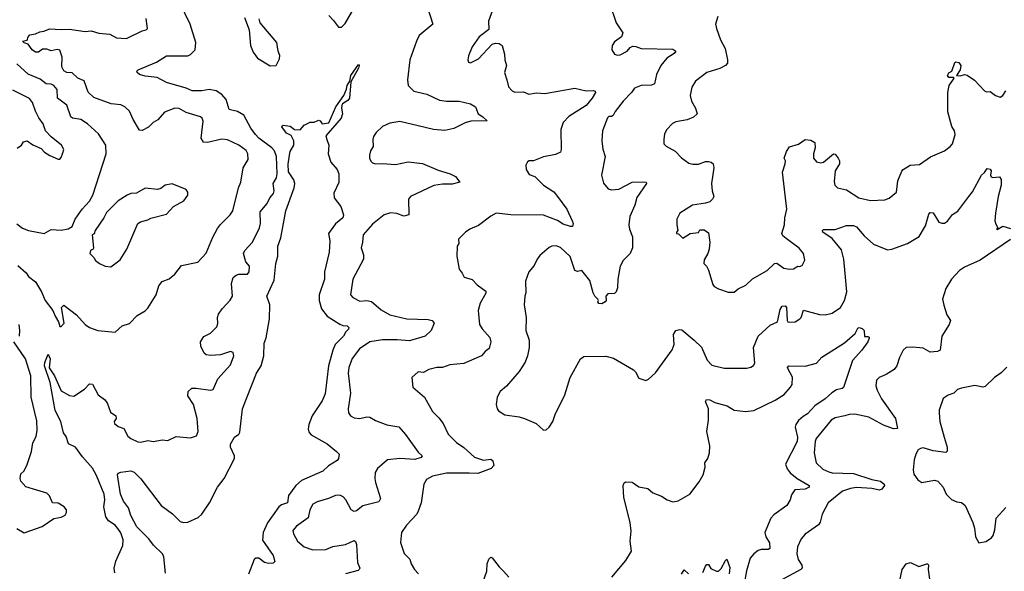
# Model space of a CAD drawing. Extents: x 1468344 to 1613994, y 525695 to 643861.
# Tile 377 of 427: x 1571494 to 1578415, y 631603 to 635476. Entities that reach past the tile are written whole.
import ezdxf

# ---------------------------------------------------------------- set-up
doc = ezdxf.new("R2010")
doc.units = 0

msp = doc.modelspace()

# ---------------------------------------------------------------- linework, layer by layer
at = {"layer": '0CON10XD'}
for points in [[(1573666, 635505), (1573700.9, 635470.9), (1573735, 635423.8), (1573755, 635423.8), (1573781.7, 635448.3), (1573911.5, 635675)], [(1572163.2, 631593.2), (1572156.9, 631625), (1572169.4, 631675), (1572220, 631785), (1572221.9, 631825), (1572203.9, 631873.9), (1572184.7, 631904.7), (1572165, 631926.7), (1572117.4, 631957.4), (1572100.6, 631985), (1572084.6, 632054.6), (1572093.5, 632105), (1572088.8, 632145), (1572035, 632275.7), (1572005, 632326.9), (1571936.1, 632406.1), (1571887.1, 632475), (1571837.9, 632497.9), (1571819.5, 632549.5), (1571801.3, 632575), (1571782.6, 632655), (1571742.3, 632732.3), (1571709, 632929), (1571667.7, 633045), (1571670.5, 633069.5), (1571695, 633128.8), (1571708.6, 633095), (1571701.8, 633031.8), (1571738.2, 632975), (1571785, 632870.6), (1571845, 632837.1), (1571875, 632832.5), (1571948.6, 632881.4), (1571985, 632920), (1572005, 632917.5), (1572045, 632842.9), (1572089.5, 632809.5), (1572110, 632785), (1572131.5, 632721.5), (1572168.6, 632695), (1572172, 632675), (1572158, 632655), (1572160.9, 632640.9), (1572185, 632620.8), (1572226.5, 632606.5), (1572255, 632552), (1572275.6, 632535.6), (1572325, 632513.1), (1572345, 632510.6), (1572395, 632522.2), (1572435, 632515.6), (1572494.5, 632525.5), (1572535, 632521.9), (1572595, 632549.2), (1572695, 632541.2), (1572736.7, 632555), (1572747.8, 632585), (1572740.9, 632675), (1572715, 632773.3), (1572675.8, 632835), (1572677.5, 632865), (1572705, 632888.8), (1572735, 632890), (1572835, 632874.4), (1572855, 632878.8), (1572887.1, 632955), (1572975, 633052), (1572999.2, 633115), (1572995, 633138.8), (1572975, 633145.7), (1572905, 633123.1), (1572835, 633118), (1572805, 633123.3), (1572790, 633135), (1572766.2, 633185), (1572763.8, 633215), (1572788.3, 633251.7), (1572835.4, 633274.6), (1572879.7, 633320.3), (1572887.7, 633342.3), (1572883.8, 633385), (1572891.7, 633408.3), (1572916.2, 633445), (1572973, 633507), (1572989.2, 633535), (1572982.5, 633625), (1572995, 633666.2), (1573015, 633682.9), (1573035, 633690), (1573095, 633688.8), (1573108, 633705), (1573109.2, 633745), (1573082.7, 633775), (1573066, 633835), (1573075.8, 633855), (1573131.4, 633915), (1573179.4, 634015), (1573186.7, 634045), (1573184, 634126), (1573232.7, 634185), (1573252.9, 634225), (1573277.3, 634255), (1573282.3, 634275), (1573276.2, 634325), (1573298.5, 634365), (1573304.6, 634395), (1573300, 634515), (1573285.2, 634555.2), (1573267.2, 634577.2), (1573176.1, 634645), (1573151.1, 634671.1), (1573117.9, 634715), (1573069.1, 634805), (1573025, 634830.7), (1572967.5, 634845), (1572944.6, 634915), (1572915, 634950), (1572875, 634976.2), (1572825, 634985.3), (1572773.8, 634976.2), (1572705.9, 634975.9), (1572664.3, 634995), (1572525, 635034.2), (1572460.8, 635070.8), (1572375, 635079.5), (1572335, 635090.6), (1572318.6, 635105), (1572317.1, 635115), (1572326.2, 635125), (1572455, 635178.6), (1572525, 635223.1), (1572675, 635223.6), (1572695, 635232.2), (1572726.7, 635265), (1572731.8, 635315), (1572692.7, 635445), (1572620.9, 635589.1)], [(1574359.1, 635569.1), (1574397.5, 635445), (1574302.5, 635365), (1574282.9, 635325), (1574235.7, 635194.3), (1574220, 635055), (1574225, 635013.8), (1574264.7, 634974.7), (1574355, 634952.9), (1574445, 634910), (1574495, 634903.4), (1574583.8, 634903.8), (1574662.5, 634885), (1574697.5, 634865), (1574716.7, 634815), (1574750, 634795), (1574780, 634765), (1574665, 634762.9), (1574625, 634751.4), (1574545, 634712.9), (1574483, 634697), (1574402.5, 634705), (1574295, 634730.9)], [(1575642.3, 635585), (1575686.9, 635455), (1575732.5, 635385), (1575723.8, 635355), (1575675, 635320.8), (1575657.5, 635295), (1575656, 635265), (1575675, 635233.8), (1575695, 635226), (1575715, 635230), (1575764, 635255), (1575785, 635280.8), (1575805, 635289.2), (1575825, 635288), (1575863, 635273), (1576085, 635268.1), (1576106.2, 635255), (1576095, 635238), (1576042.9, 635205), (1576001.4, 635155), (1575969.1, 635090.9), (1575956, 635025), (1575935, 635016.4), (1575862.5, 635015), (1575816, 634995), (1575795.6, 634965), (1575735, 634903.3), (1575678.9, 634831.1), (1575665, 634804), (1575655, 634796.7), (1575635, 634797.5), (1575625, 634786.7), (1575590, 634695), (1575586.2, 634625), (1575594, 634566), (1575608.9, 634515), (1575583.8, 634385), (1575598.8, 634328.8), (1575629.5, 634289.5), (1575655, 634280.8), (1575705, 634285.6), (1575800, 634335), (1575875, 634338), (1575897.5, 634335), (1575900, 634325), (1575831.7, 634228.3), (1575816.9, 634175), (1575781.8, 634095), (1575775.6, 634035), (1575780, 634005), (1575800.7, 633950.7), (1575800.6, 633875), (1575785.5, 633834.5), (1575735, 633786), (1575715, 633746.7), (1575699.1, 633655), (1575697.2, 633592.8), (1575687.5, 633565), (1575675, 633554), (1575629.3, 633550.7), (1575613.3, 633535), (1575616.7, 633505), (1575610, 633495), (1575585, 633482), (1575565, 633483.3), (1575557.5, 633495), (1575562.5, 633505), (1575557.5, 633515), (1575536.2, 633535), (1575525, 633557.5), (1575500.8, 633645), (1575445.8, 633715.8), (1575415, 633708.8), (1575395.8, 633715.8), (1575363.4, 633813.4), (1575295, 633877.5), (1575265, 633888.6), (1575235, 633885.8), (1575215, 633876), (1575150.3, 633819.7), (1575131.2, 633795), (1575110.5, 633749.5), (1575073.8, 633705), (1575049.3, 633640.7), (1575051.7, 633558.3), (1575044, 633535), (1575039.2, 633475), (1575054.2, 633384.2), (1575052.7, 633292.7), (1575074, 633225), (1575075.7, 633174.3), (1575064.3, 633115), (1575047.4, 633072.6), (1575004.2, 633005), (1574916.6, 632903.4), (1574871.2, 632865), (1574851.2, 632825), (1574843.3, 632775), (1574850, 632745), (1574860.5, 632730.5), (1574905, 632701.2), (1575005, 632688.6), (1575043.3, 632676.7), (1575125, 632640), (1575175, 632593.3), (1575195, 632596.7), (1575215.9, 632614.1), (1575241.2, 632655), (1575257.5, 632705), (1575326.8, 632843.2), (1575364, 632965), (1575435.9, 633094.1), (1575458.3, 633111.7), (1575613.9, 633113.9), (1575668.8, 633098.8), (1575807.9, 633017.9), (1575822.9, 633002.9), (1575845, 632960), (1575895, 632943.3), (1575915, 632952.5), (1575964.2, 632995.8), (1576080.9, 633159.1), (1576093.3, 633195), (1576090, 633265), (1576105, 633294), (1576135, 633302), (1576148.3, 633298.3), (1576235.5, 633225.5)], [(1574825, 635562.5), (1574788.9, 635465), (1574791.7, 635408.3), (1574723.3, 635355), (1574674.5, 635285.5), (1574648.3, 635221.7), (1574643.9, 635193.9), (1574648.8, 635178.8), (1574663.8, 635173.8), (1574718.3, 635201.7), (1574815, 635303.8), (1574838.3, 635311.7), (1574865, 635310), (1574884.3, 635294.3), (1574900.8, 635235), (1574904.4, 635195), (1574916.9, 635155), (1574900.9, 635105), (1574919.2, 635055), (1574930, 635005), (1574955, 634976), (1574975, 634968), (1575035, 634968.8), (1575073, 634953), (1575127.3, 634962.7), (1575185, 634957.5), (1575395, 634994.5), (1575475, 634976.7), (1575525, 634980), (1575538.8, 634975), (1575540.8, 634965), (1575518.6, 634925), (1575475.9, 634874.1), (1575353.8, 634796.2), (1575314.4, 634755), (1575296.7, 634705), (1575300, 634565), (1575295, 634546.7), (1575260.5, 634529.5), (1575175, 634514), (1575105, 634486.2), (1575074.1, 634485.9), (1575062.7, 634477.3), (1575051.2, 634455), (1575054, 634425), (1575075, 634390), (1575115, 634376.2), (1575176.2, 634315), (1575247.4, 634267.4), (1575275, 634235.8), (1575339.4, 634145), (1575378, 634065), (1575383.3, 634045), (1575380, 634025), (1575365, 634023.8), (1575315, 634039.6), (1575275.3, 634065.3), (1575175, 634103.1), (1574945.5, 634105.5), (1574843.2, 634116.8), (1574805, 634097.5), (1574719.7, 634030.3), (1574657.5, 634005), (1574627.5, 633985), (1574578.8, 633935), (1574581.2, 633905), (1574570, 633885), (1574566.2, 633815), (1574582.5, 633725), (1574605, 633697.5), (1574618.3, 633668.3), (1574675, 633651.4), (1574710.8, 633615), (1574771.2, 633571.2), (1574770, 633555), (1574730.8, 633485), (1574717.1, 633435), (1574726, 633335), (1574744.4, 633305)], [(1576401.2, 635498.8), (1576386, 635445), (1576392.5, 635415)], [(1571546.7, 635333.3), (1571553.2, 635356.8), (1571565, 635369.2), (1571605, 635376.9), (1571635, 635391.9), (1571662.5, 635395), (1571705, 635411.4), (1571785, 635406.2), (1571845, 635410), (1571955, 635393.2), (1571997.3, 635397.3), (1572051.1, 635381.1), (1572127.5, 635375), (1572175, 635349.4), (1572245, 635343.1), (1572355, 635398), (1572382.5, 635405), (1572392.5, 635415), (1572384, 635485)], [(1573075, 635491.2), (1573107.8, 635405), (1573116.7, 635295), (1573135, 635248.8), (1573165, 635206.2), (1573255, 635153.3), (1573296.4, 635153.6), (1573319.7, 635200.3), (1573322.2, 635225), (1573310.9, 635255), (1573302, 635315), (1573183.3, 635455), (1573178.3, 635481.7)], [(1576392.5, 635415), (1576420.8, 635335), (1576452.9, 635275), (1576470, 635195), (1576468.9, 635171.1), (1576456, 635155), (1576415.4, 635134.6), (1576323.6, 635106.4), (1576244, 635045), (1576218.3, 635001.7), (1576205.8, 634945), (1576215.8, 634905), (1576244.2, 634855), (1576256, 634815), (1576229.3, 634790.7), (1576185, 634772.9), (1576105, 634760), (1576082.7, 634747.3), (1576042.5, 634705), (1576027.5, 634675), (1576022.5, 634635), (1576022.5, 634605), (1576037, 634587), (1576102.3, 634552.3), (1576145, 634506.7), (1576198.3, 634468.3), (1576225, 634462), (1576265, 634462.9), (1576315, 634479.4), (1576335, 634479.4), (1576355.6, 634475.6), (1576368.8, 634465), (1576374.3, 634435), (1576357.5, 634325), (1576362.5, 634275), (1576374, 634235), (1576364.3, 634215.7), (1576345, 634198), (1576315, 634188), (1576222.5, 634175), (1576135, 634117.5), (1576113.3, 634075), (1576112.5, 634035), (1576120, 633995), (1576110, 633985), (1576110, 633975), (1576125, 633972.5), (1576155, 633942.5), (1576206.1, 633973.9), (1576265, 633982.5), (1576275, 634000), (1576305, 634000), (1576335, 633980), (1576345.8, 633915), (1576341.4, 633865), (1576332, 633835), (1576305, 633790), (1576302.5, 633765), (1576322.5, 633745), (1576335, 633717.5), (1576366.4, 633616.4), (1576375, 633602.5), (1576405, 633587.5), (1576475, 633562.5), (1576515, 633562.5), (1576543.9, 633586.1), (1576597.9, 633612.1), (1576645, 633656.2), (1576747.5, 633715), (1576800, 633765), (1576815, 633766), (1576865, 633732.5), (1576905, 633723.8), (1576932.5, 633727.5), (1576963.6, 633746.4), (1576975, 633743.3), (1576995, 633750), (1577013, 633787), (1577003.6, 633833.6), (1576972.7, 633872.7), (1576880.6, 633940.6), (1576858.1, 633958.1), (1576851.9, 633975), (1576870.9, 634035), (1576872.7, 634085), (1576885.6, 634145), (1576855.7, 634405), (1576875.8, 634465), (1576876.2, 634485), (1576868, 634505), (1576885, 634550), (1576905.8, 634584.2), (1576967.6, 634602.4), (1577016.1, 634633.9), (1577055, 634631.2), (1577083.6, 634613.6), (1577086, 634576), (1577074.3, 634535), (1577072.9, 634505), (1577095, 634478.8), (1577125, 634470.8), (1577143.3, 634475), (1577215, 634533.3), (1577225, 634532.5), (1577247.5, 634505), (1577256.1, 634486.1), (1577255.8, 634465), (1577226.9, 634415), (1577219.2, 634339.2), (1577223.8, 634315), (1577243.3, 634295), (1577305, 634281.4), (1577393.3, 634225), (1577475, 634207.3), (1577575, 634211.9), (1577606.5, 634223.5), (1577656.2, 634265), (1577666.9, 634345), (1577695, 634412.5), (1577705, 634423.3), (1577754.3, 634455.7), (1577819.7, 634460.3), (1577896.5, 634513.5), (1577995, 634555.8), (1578033.8, 634585), (1578050, 634605), (1578069.7, 634669.7), (1578064, 634695), (1578045.4, 634725.4), (1578019.1, 634829.1), (1578016.9, 634965), (1578027.1, 635015), (1578062.5, 635065), (1578055, 635070), (1578025, 635069.2), (1578016.7, 635085), (1578025, 635104), (1578046.7, 635115), (1578067.5, 635175), (1578075, 635180), (1578095, 635176), (1578109.2, 635155), (1578104, 635125), (1578080, 635085), (1578105, 635082.5), (1578135, 635090.8), (1578155, 635085.8), (1578205, 635052), (1578275, 634975.8), (1578289.5, 634970.5), (1578315, 634972.5), (1578352.5, 634945), (1578385, 634931.9), (1578405, 634944.2), (1578425, 634975.8)], [(1571481.1, 633751.1), (1571539.5, 633699.5), (1571555, 633671.9), (1571604.6, 633634.6), (1571647.5, 633565), (1571672.5, 633505), (1571728, 633435), (1571742.5, 633395), (1571766.2, 633355), (1571775, 633322.5), (1571785, 633322.5), (1571806, 633345), (1571787.5, 633455), (1571805, 633472.5), (1571893.8, 633405), (1571953.8, 633335), (1571985, 633314), (1572043.9, 633293.9), (1572165, 633282.5), (1572215, 633326.7), (1572265, 633342.5), (1572319.7, 633400.3), (1572375, 633432.5), (1572395, 633450.8), (1572453.3, 633545), (1572472.3, 633607.7), (1572495, 633638), (1572545, 633656.7), (1572585, 633690), (1572630.3, 633749.7), (1572745, 633774.2), (1572805, 633836.7), (1572851.4, 633948.6), (1572885, 634009.2), (1572905, 634038.6), (1572974.4, 634105), (1572993.1, 634135), (1573033.1, 634295), (1573048.6, 634335), (1573064.2, 634435), (1573100.8, 634495), (1573098.1, 634535), (1573085, 634557.1), (1573035, 634595.7), (1572955, 634632.5), (1572915, 634638.1), (1572815, 634614.3), (1572785, 634616), (1572770, 634645), (1572784.3, 634764.3), (1572776, 634785), (1572764.2, 634794.2), (1572665, 634825.6), (1572615, 634851.5), (1572585, 634855.5), (1572512.2, 634827.8), (1572465, 634773.8), (1572432, 634755), (1572398.8, 634721.2), (1572355, 634699.2), (1572335, 634701.2), (1572290.8, 634775), (1572266.9, 634835), (1572233.1, 634865), (1572205, 634877.7), (1572136, 634886), (1572015, 634930.8), (1571975, 634966.2), (1571946.8, 635046.8), (1571903.8, 635065), (1571862.3, 635102.3), (1571825, 635106.1), (1571805, 635116.7), (1571789.4, 635145), (1571793.6, 635213.6), (1571775, 635262.5), (1571757, 635267), (1571715, 635256.7), (1571685, 635268.8), (1571655, 635268.8), (1571625, 635248.8), (1571605, 635249.2), (1571580.8, 635265), (1571553.8, 635303.8), (1571525, 635314), (1571513.3, 635325), (1571546.7, 635333.3)], [(1571475, 634043.9), (1571513, 634013), (1571555, 633995.6), (1571665, 633973.8), (1571715, 634002), (1571785, 633998.8), (1571835, 634006.7), (1571862.5, 634025), (1571883.8, 634075), (1571933.8, 634145), (1571985, 634201.2), (1572008.6, 634245), (1572102.9, 634535), (1572099.4, 634595), (1572048.1, 634675), (1571970, 634745), (1571924.8, 634774.8), (1571865, 634784.7), (1571854.1, 634794.1), (1571824.5, 634875), (1571759.1, 634925), (1571756.4, 634985), (1571733.1, 635015), (1571715, 635024.6), (1571680.6, 635025), (1571638.6, 635058.6), (1571554.5, 635094.5), (1571475, 635165.4)], [(1572519.1, 631590.9), (1572506.5, 631705), (1572498.1, 631725), (1572435, 631785.6), (1572401.7, 631831.8), (1572316.7, 631915), (1572275.7, 631995), (1572258.3, 632048.3), (1572223.3, 632095), (1572203.5, 632145), (1572180.5, 632279.5), (1572185, 632292.5), (1572205, 632300), (1572275, 632308.8), (1572298.8, 632298.8), (1572345, 632252), (1572488.6, 632065), (1572567.7, 632007.7), (1572622.4, 631952.4), (1572645, 631945.5), (1572675, 631948.5), (1572748.5, 631981.5), (1572775, 632004.2), (1572827.3, 632085), (1572884.5, 632195), (1572930.8, 632255), (1573003.5, 632395), (1573004.5, 632415), (1572976.1, 632475), (1572974.7, 632495.3), (1573005, 632545.8), (1573034, 632565), (1573040.6, 632579.4), (1573059.6, 632745), (1573091.9, 632828.1), (1573158.2, 632995), (1573190.4, 633045), (1573211.2, 633115), (1573212.5, 633205), (1573226.8, 633243.2), (1573249.4, 633375), (1573251.4, 633475), (1573231.4, 633535), (1573282.6, 633647.4), (1573294.4, 633765), (1573308.6, 633815), (1573308, 633885), (1573328.6, 633945), (1573365.6, 634135), (1573423.3, 634296.7), (1573427.1, 634325), (1573421.6, 634351.6), (1573382.8, 634407.2), (1573382.1, 634462.1), (1573390.8, 634525), (1573395, 634550.8), (1573420.6, 634595), (1573420.8, 634625), (1573401.9, 634661.9), (1573370.5, 634680.5), (1573337.5, 634725), (1573338.8, 634731.2), (1573345, 634735.6), (1573395, 634729.2), (1573425, 634706.2), (1573465, 634702.5), (1573493.6, 634736.4), (1573535, 634757.5), (1573563, 634757), (1573595, 634770), (1573606.4, 634766.4), (1573620, 634745), (1573667.4, 634752.6), (1573715.5, 634865), (1573772.7, 634945), (1573791.8, 634988.2), (1573796.5, 635015), (1573814.3, 635045), (1573820.8, 635085), (1573875, 635161.2), (1573880, 635155), (1573875.6, 635135), (1573820.8, 635039.2), (1573811.5, 634925), (1573800.9, 634909.1), (1573764.1, 634885.9), (1573759.1, 634875), (1573755.6, 634855), (1573762, 634815), (1573754.4, 634785), (1573645, 634660), (1573652.5, 634635)], [(1571787.5, 634595), (1571715, 634653.8), (1571675.7, 634695.7), (1571660, 634745), (1571628, 634788), (1571604.4, 634835), (1571584.4, 634895), (1571562.8, 634922.8), (1571445, 634981.9)], [(1574295, 634730.9), (1574165, 634762.2), (1574095, 634750.5), (1574045, 634725.6), (1573999.2, 634685), (1573980.8, 634655), (1573976, 634635), (1573978.8, 634585), (1573960.8, 634555), (1573953.9, 634523.9), (1573953.8, 634505), (1573962.7, 634482.7), (1573975, 634470), (1573995, 634463.8), (1574045, 634466.7), (1574135, 634460), (1574225, 634477.5), (1574325, 634465.6), (1574435, 634418.6), (1574520, 634395), (1574556.2, 634375), (1574587.5, 634335), (1574535, 634320.5), (1574465, 634320.8), (1574405, 634311.2), (1574241.2, 634235), (1574228, 634215), (1574228.8, 634105), (1574195, 634097.8), (1574145, 634115.5), (1574100.9, 634119.1), (1574055, 634107.1), (1573975, 634041.4), (1573908.6, 633965), (1573904.5, 633915), (1573893.1, 633875), (1573910.4, 633825), (1573911.2, 633795), (1573835.5, 633655), (1573820, 633545), (1573836.2, 633525), (1573885, 633499.4), (1573935, 633505.4), (1573967.8, 633497.8), (1574035, 633439.1), (1574095, 633403.9), (1574215, 633375.5), (1574365, 633370.8), (1574393.3, 633363.3), (1574406.7, 633345), (1574385.6, 633295), (1574343.8, 633255), (1574235, 633222), (1574148.1, 633228.1), (1574045, 633228.2), (1573955.5, 633214.5), (1573881.4, 633165), (1573831.9, 633098.1), (1573806.5, 633035), (1573801.8, 632995), (1573818.5, 632855), (1573802.5, 632745), (1573805.8, 632715.8), (1573818.8, 632695), (1573845, 632680.8), (1573885, 632675.6), (1573935, 632687.3), (1573954.6, 632684.6), (1573995, 632661.2), (1574075, 632631.5), (1574158.2, 632618.2), (1574205, 632563.8), (1574295, 632438.8), (1574323.3, 632415), (1574315, 632401.4), (1574271.4, 632388.6), (1574165.4, 632394.6), (1574080, 632385), (1574008, 632325), (1573993.4, 632296.6), (1573989.2, 632255), (1573994.1, 632225.9), (1574030.8, 632115), (1574018.7, 632091.3), (1573905, 632062), (1573862, 632028), (1573845, 632022), (1573825, 632033.8), (1573787.3, 632105), (1573768.1, 632125), (1573745, 632138.1), (1573715, 632135.6), (1573665, 632113.1), (1573585, 632090.6), (1573555.4, 632074.6), (1573532.5, 632035), (1573520.6, 631979.4), (1573439.7, 631920.3), (1573415, 631890), (1573417.5, 631865), (1573445.8, 631815.8), (1573494.5, 631774.5), (1573554.5, 631754.5), (1573645, 631755.6), (1573695, 631776.7), (1573785, 631790.8), (1573845, 631820), (1573855, 631813.3), (1573862.3, 631792.3), (1573869.2, 631665), (1573883.8, 631625), (1573881.2, 631615), (1573872.3, 631607.7), (1573785, 631585.7)], [(1571475.9, 634574.1), (1571506.7, 634595), (1571520.7, 634619.3), (1571546.1, 634626.1), (1571587.3, 634597.3), (1571645, 634572), (1571668.8, 634545), (1571705, 634522), (1571765, 634496.7), (1571775, 634497.5), (1571785, 634507.5), (1571798.3, 634541.7), (1571803.3, 634565), (1571787.5, 634595)], [(1573652.5, 634635), (1573668, 634595), (1573663.3, 634535), (1573681.2, 634475), (1573725, 634423.8), (1573737.7, 634395), (1573736.3, 634333.7), (1573703, 634257), (1573704, 634225), (1573751.2, 634165), (1573771.2, 634105), (1573765.8, 634085), (1573715, 634042), (1573665.7, 633975), (1573674.2, 633924.2), (1573668.2, 633845), (1573637.5, 633705), (1573637.5, 633655), (1573599.4, 633545), (1573599.6, 633505), (1573614.6, 633445), (1573655, 633394.3), (1573745, 633339.2), (1573765, 633330), (1573796.2, 633326.2), (1573808.1, 633315), (1573806.2, 633303.8), (1573785.7, 633284.3), (1573770, 633255), (1573711.5, 633195), (1573694.5, 633155), (1573665.4, 633045), (1573641.9, 632848.1), (1573620.5, 632799.5), (1573550, 632695), (1573525.5, 632635), (1573520.7, 632600.7), (1573528, 632578), (1573542.4, 632562.4), (1573655, 632498.6), (1573720, 632445), (1573740, 632425), (1573735.6, 632395), (1573725, 632380.6), (1573665, 632344), (1573625, 632307.1), (1573475, 632239.5), (1573435, 632206.5), (1573382.3, 632135), (1573375.3, 632084.7), (1573335, 632070.4), (1573314.6, 632055), (1573235, 631944.5), (1573204.4, 631875.6), (1573201.3, 631821.3), (1573276.2, 631715), (1573287, 631673), (1573275, 631661.2), (1573243, 631657), (1573215, 631665.6), (1573175, 631695.4), (1573155, 631694.4), (1573143.3, 631685), (1573102.8, 631582.8)], [(1576235.5, 633225.5), (1576287.2, 633177.2), (1576325.6, 633085), (1576360.2, 633050.2), (1576445, 633029.4), (1576605, 633028.8), (1576633.9, 633036.1), (1576651.7, 633048.3), (1576661.2, 633065), (1576653.1, 633175), (1576685.6, 633255), (1576768.4, 633331.6), (1576820.9, 633355), (1576838.4, 633441.6), (1576852.5, 633465), (1576875, 633467.1), (1576884.3, 633455), (1576888.5, 633365), (1576894.3, 633355), (1576905, 633352.8), (1576945, 633355.7), (1576977.1, 633375), (1576986.5, 633385), (1577004.2, 633435.8), (1577115.9, 633405.9), (1577155.7, 633404.3), (1577205, 633415.8), (1577264, 633455), (1577291.9, 633505), (1577308.9, 633565), (1577296.2, 633695), (1577287.2, 633795), (1577271.2, 633861.2), (1577205, 633939.5), (1577139.2, 633985), (1577136.7, 633995), (1577145, 634003.3), (1577225, 634002.9), (1577305, 634031.5), (1577355, 634031.9), (1577375, 634021.4), (1577428.8, 633958.8), (1577495, 633899.2), (1577595, 633860.8), (1577625, 633864), (1577735, 633904.2), (1577816.2, 633955), (1577860.7, 634029.3), (1577885, 634110), (1577895, 634122.5), (1577915, 634120), (1577954.4, 634054.4), (1577975, 634047.1), (1577995, 634048.6), (1578015, 634061.4), (1578052, 634108), (1578088.3, 634131.7), (1578165.4, 634234.6), (1578192.3, 634267.7), (1578254, 634385), (1578276, 634404), (1578295, 634432.5), (1578315, 634427.5), (1578322.5, 634415), (1578317.5, 634385), (1578323.6, 634373.6), (1578335, 634367.5), (1578381.7, 634371.7), (1578392.5, 634355), (1578393.6, 634313.6), (1578370.8, 634235), (1578353, 634117), (1578348.8, 634065), (1578355, 634040), (1578370, 634015), (1578360, 634005), (1578365, 634002.5), (1578405, 634026.7), (1578459.5, 634009.5)], [(1572135, 633742), (1572199.4, 633790.6), (1572246, 633865), (1572324.1, 634045.9), (1572342.3, 634057.7), (1572395, 634070), (1572415, 634082.5), (1572525, 634111.2), (1572575.9, 634164.1), (1572648, 634205), (1572675.8, 634245), (1572675.7, 634265.7), (1572664.2, 634284.2), (1572565, 634324), (1572517.5, 634315), (1572485, 634290), (1572463, 634283), (1572375, 634292.5), (1572315, 634257.5), (1572275, 634256.7), (1572250, 634245), (1572186.1, 634203.9), (1572105, 634122.5), (1572086.1, 634083.9), (1572023.9, 633996.1), (1572017, 633973), (1572002.5, 633965), (1572012.5, 633875), (1572010, 633865), (1571992.5, 633855), (1571987.5, 633835), (1572015, 633806.7), (1572026.2, 633785), (1572055, 633764), (1572095, 633745.8), (1572135, 633742)], [(1578458.2, 633931.8), (1578245, 633787.8), (1578135, 633738.5), (1578100, 633715), (1578044.6, 633655.4), (1578005, 633588.8), (1577980, 633515), (1577990.8, 633470.8), (1578012, 633405), (1578037.5, 633365), (1578028.5, 633335), (1577977, 633255), (1577964.7, 633155.3), (1577945, 633146.2), (1577895, 633141.5), (1577845, 633169.1), (1577772.1, 633177.9), (1577724.5, 633175.5), (1577704.2, 633155), (1577679.2, 633105), (1577659.4, 633045), (1577640.2, 633019.8), (1577585, 632984.2), (1577535.8, 632964.2), (1577515.8, 632944.2), (1577511.4, 632905), (1577521.4, 632875), (1577552.9, 632815), (1577650, 632675), (1577663.3, 632605), (1577635.6, 632604.4), (1577565, 632629.2), (1577463.8, 632686.2), (1577365, 632705.5), (1577325, 632704.3), (1577295, 632694.4), (1577225, 632679.5), (1577197.5, 632665), (1577093.1, 632535), (1577084.5, 632515), (1577077.5, 632435), (1577093.6, 632363.6), (1577140.5, 632320.5), (1577180.9, 632300.9), (1577205, 632294.7), (1577355, 632289.5), (1577485, 632247.1), (1577545.5, 632235.5), (1577571.2, 632215), (1577572, 632205), (1577555, 632180), (1577537.3, 632172.7), (1577484.6, 632184.6), (1577375, 632192), (1577334, 632185), (1577278.6, 632165), (1577177.8, 632085), (1577135, 632003.8), (1577120.9, 631949.1), (1577109.7, 631930.3), (1577015.7, 631864.3), (1576988.1, 631831.9), (1576962.5, 631775), (1576955.7, 631725), (1576965.6, 631685), (1576990.9, 631645), (1576993.1, 631625), (1576984, 631615), (1576841.4, 631538.6)], [(1571493.3, 633255), (1571495.3, 633295), (1571489.1, 633335)], [(1574744.4, 633305), (1574799.4, 633245), (1574806.7, 633213.3), (1574795, 633167.5), (1574765, 633146.7), (1574741.2, 633115), (1574615, 633061.1), (1574516.6, 633053.4), (1574465, 633034.4), (1574425, 633034.2), (1574370.5, 633019.5), (1574331.7, 632998.3), (1574295, 633002.5), (1574250, 632965), (1574257.5, 632895), (1574340, 632825), (1574396, 632725), (1574440.6, 632680.6), (1574470, 632640), (1574505.7, 632565), (1574565, 632507.1), (1574615, 632473.1), (1574691.2, 632405), (1574755, 632384.4), (1574805, 632390), (1574819.7, 632379.7), (1574825.8, 632345), (1574808.8, 632325), (1574715, 632289.5), (1574653.1, 632293.1), (1574495, 632291.2), (1574395, 632271.1), (1574353.4, 632246.6), (1574335.8, 632215), (1574316.8, 632083.2), (1574295.6, 632024.4), (1574285, 632003.8), (1574213.5, 631926.5), (1574178, 631875), (1574170, 631805), (1574197.3, 631727.3), (1574237.3, 631687.3), (1574246.7, 631655), (1574270, 631615), (1574297.5, 631585)], [(1575657.4, 631562.6), (1575755, 631680), (1575795.6, 631745), (1575785.5, 631815), (1575791.1, 631885), (1575784.5, 631945), (1575740.7, 632120.7), (1575736.4, 632206.4), (1575743.3, 632225), (1575755, 632231.2), (1575799.3, 632229.3), (1575846.1, 632196.1), (1575910, 632185), (1575944.1, 632154.1), (1576005, 632130.8), (1576045, 632105.8), (1576085, 632090), (1576121.7, 632098.3), (1576203.8, 632145), (1576269.7, 632230.3), (1576299.4, 632280.6), (1576311.9, 632335), (1576310.8, 632365), (1576330.8, 632395), (1576341.9, 632435), (1576345.7, 632485), (1576323.1, 632585), (1576335.7, 632665), (1576335.8, 632745), (1576314, 632795), (1576321.2, 632808.8), (1576345, 632806), (1576379.1, 632789.1), (1576466.7, 632765), (1576515, 632734.2), (1576595, 632724.2), (1576655, 632732.9), (1576804.7, 632805.3), (1576867.3, 632845), (1576912.5, 632895), (1576922.9, 632915), (1576926.3, 632966.3), (1576893.9, 633026.1), (1576891.2, 633035), (1576900, 633045), (1577015, 633043.3), (1577094.5, 633065.5), (1577133.5, 633106.5), (1577292.8, 633207.2), (1577366.3, 633273.7), (1577385, 633309.4), (1577395, 633314.4), (1577416.9, 633306.9), (1577428.8, 633295), (1577431.7, 633251.7), (1577455, 633252.5), (1577465, 633247.5), (1577465, 633240), (1577456.7, 633215), (1577412.5, 633155), (1577347.3, 633082.7), (1577285.7, 632894.3), (1577275, 632885.8), (1577235, 632876.5), (1577203, 632857), (1577155.7, 632814.3), (1577083.9, 632765), (1577032.4, 632707.6), (1577000.5, 632689.5), (1576967.8, 632662.2), (1576948.7, 632635), (1576945.3, 632615), (1576962, 632545), (1576960, 632515), (1576876.4, 632355), (1576888, 632322), (1576909.1, 632295), (1576958.5, 632255), (1577044, 632205), (1577044, 632195), (1577015, 632180.9), (1576943.3, 632175), (1576920, 632140), (1576908.8, 632105), (1576886, 632065), (1576795, 631999.5), (1576773.6, 631975), (1576732.2, 631875), (1576737.8, 631845), (1576765, 631803.3), (1576766.4, 631763.6), (1576755, 631756.9), (1576705, 631755.4), (1576685, 631748.5), (1576653.9, 631726.1), (1576627.8, 631695), (1576602.7, 631607.3), (1576577, 631463)], [(1571475, 631903.3), (1571525.9, 631874.1), (1571651.3, 631918.7), (1571735, 631973.3), (1571785, 631983.3), (1571813, 631997), (1571822.5, 632015), (1571822.5, 632035), (1571806.7, 632055), (1571765, 632082), (1571724.7, 632084.7), (1571704.1, 632134.1), (1571685, 632151.2), (1571615, 632172), (1571537, 632197), (1571502.5, 632235), (1571497.5, 632255), (1571503, 632287), (1571523, 632307), (1571543.3, 632345), (1571577.5, 632445), (1571587.5, 632505), (1571609.3, 632550.7), (1571616.2, 632595), (1571615, 632660), (1571574.4, 632825), (1571572.1, 632975), (1571535.2, 633095.2), (1571453.8, 633215)], [(1578433, 633037), (1578393.4, 632996.6), (1578345, 632964.2), (1578279.8, 632900.2), (1578265, 632896.5), (1578207, 632907), (1578115, 632890), (1578085, 632880), (1578060, 632855), (1578020.3, 632839.7), (1577985, 632816.7), (1577956.7, 632735), (1577956.2, 632715), (1577962.5, 632655), (1577993.1, 632545), (1578013.1, 632475), (1578014, 632446), (1578005, 632438), (1577915, 632448.2), (1577845, 632469.1), (1577825, 632465.6), (1577810.6, 632455), (1577793.1, 632425), (1577781.4, 632385), (1577775.5, 632315), (1577779.5, 632285), (1577807.5, 632245), (1577835, 632225.8), (1577924, 632244), (1577946.7, 632235), (1577986, 632195), (1578006.7, 632145), (1578045, 632106.7), (1578080.3, 632090.3), (1578115, 632086), (1578140, 632065), (1578193.3, 631945), (1578206.4, 631906.4), (1578213.3, 631845), (1578235, 631803.3), (1578285, 631812.5), (1578325, 631837.5), (1578336.7, 631855), (1578348.8, 631895), (1578358.8, 631975), (1578425, 632050)], [(1574750, 631525), (1574778.6, 631605), (1574779.2, 631655), (1574792.3, 631687.7), (1574805, 631702.5), (1574815, 631697.5), (1574863.3, 631633.3), (1574895.7, 631605), (1574931.3, 631561.3)], [(1576296, 631594), (1576315, 631640), (1576325, 631650), (1576335, 631650), (1576351.7, 631621.7), (1576393, 631603), (1576406.1, 631603.9), (1576425, 631622.5), (1576455, 631680), (1576465, 631687.5), (1576485, 631630), (1576480, 631585)], [(1577668.6, 631481.4), (1577697.5, 631615), (1577725, 631655.6), (1577755, 631664.4), (1577815, 631635.7), (1577870, 631655), (1577877.5, 631655), (1577881.2, 631645), (1577878.9, 631615), (1577888.8, 631548.8)], [(1576145, 631582.5), (1576165, 631612.5), (1576194.3, 631584.3)]]:
    msp.add_lwpolyline(points, dxfattribs=at)

doc.saveas('drawing.dxf')
